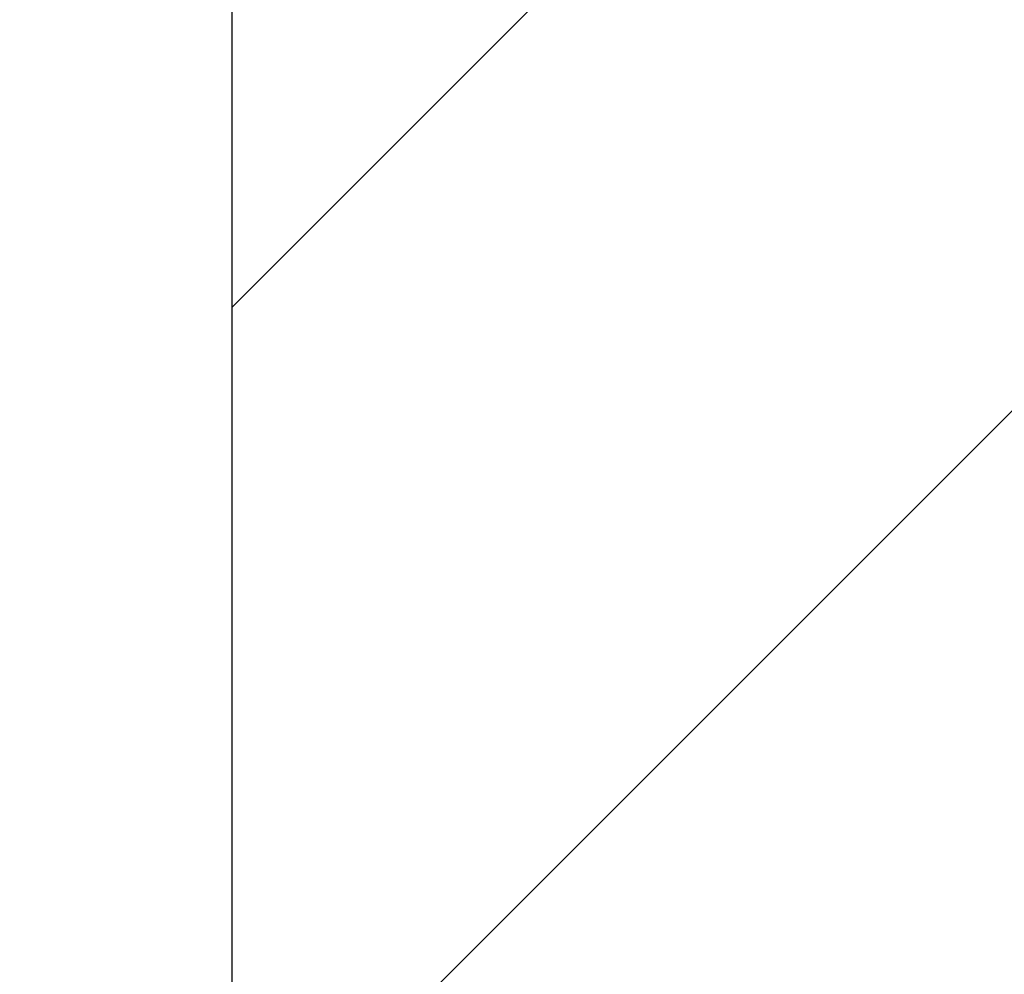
# Model space of a CAD drawing. Header units: millimetres. Extents: x 4747 to 1198744, y 17680 to 73179.
# Tile 344 of 377: x 128323.51 to 128328.51, y 52452.24 to 52457.09. Entities that reach past the tile are written whole.
import ezdxf

# ---------------------------------------------------------------- set-up
doc = ezdxf.new("R2010")
doc.units = ezdxf.units.MM

msp = doc.modelspace()

# ---------------------------------------------------------------- hatches: boundary and pattern name
at = {"lineweight": 9}
h = msp.add_hatch(dxfattribs=at)
h.set_pattern_fill('ANSI31', color=256)
h.set_pattern_definition([(45, (42400.086, 91010.9538), (-2.24506403, 2.24506403), [])])
h.paths.add_polyline_path([(128430.59851, 52453.67604), (128430.59851, 52456.17604), (128360.59851, 52456.17604), (128360.59851, 52386.17604), (128363.09851, 52386.17604, 0.4142136), (128367.59851, 52390.67604), (128367.59851, 52440.17604, -0.4142136), (128376.59851, 52449.17604), (128426.09851, 52449.17604, 0.4142136)])
h.paths.add_polyline_path([(128384.58417, 52464.17604), (128384.58417, 52467.17604), (128324.58417, 52467.17604), (128324.58417, 52427.17604), (128327.58417, 52427.17604, 0.4142136), (128330.58417, 52430.17604), (128330.58417, 52455.17604, -0.4142136), (128336.58417, 52461.17604), (128381.58417, 52461.17604, 0.4142136)])
h = msp.add_hatch()
h.set_pattern_fill('ANSI33', color=256, scale=50)
h.set_pattern_definition([(45, (42400.1, 91172.18), (-224.5064, 224.5064), []), (45, (42624.6, 91172.18), (-224.5064, 224.5064), [158.75, -79.375])])
h.paths.add_polyline_path([(127935.59851, 51321.72172), (128335.59894, 51321.72172), (128335.59852, 52427.17352), (128324.58417, 52427.17604), (128324.58417, 52461.17604), (127935.59851, 52461.17604)])

# ---------------------------------------------------------------- linework, layer by layer
msp.add_lwpolyline([(128324.58417, 52427.17604), (128324.58417, 52467.17604), (128384.58417, 52467.17604), (128384.58417, 52464.17604, -0.4142136), (128381.58417, 52461.17604), (128336.58417, 52461.17604, 0.4142136), (128330.58417, 52455.17604), (128330.58417, 52430.17604, -0.4142136), (128327.58417, 52427.17604), (128324.58417, 52427.17604)], format="xyb")

doc.saveas('drawing.dxf')
